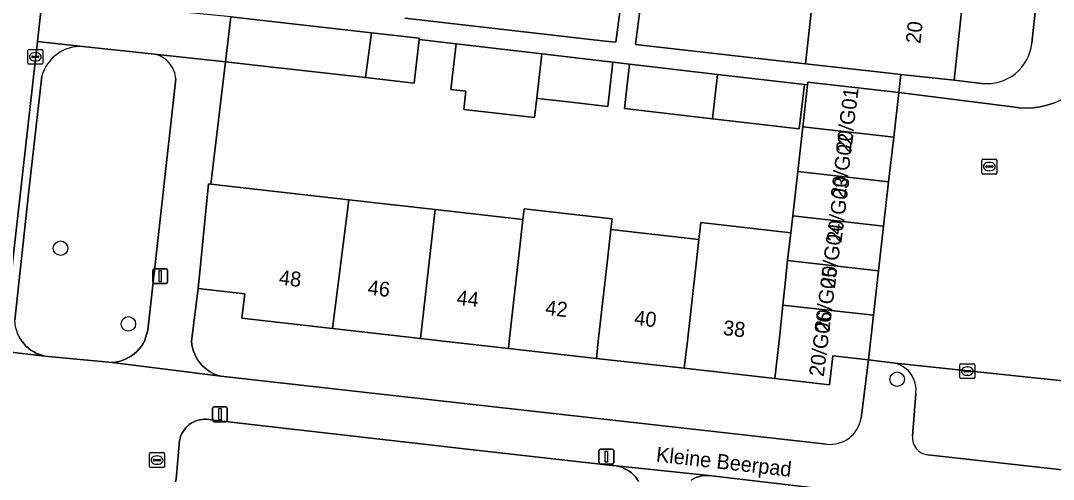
# Model space of a CAD drawing. Extents: x 161928 to 163071, y 386474 to 387428.
# Drawn here: x 162566.4 to 162635.8, y 387240.7 to 387271.5 of the extents above; entities that cross this region are included whole.
import ezdxf

# ---------------------------------------------------------------- set-up
doc = ezdxf.new("R2010")
doc.units = 0
for name, color, linetype in [('IMGEO_Boom', 7, 'Continuous'), ('IMGEO_Brandkraan', 7, 'Continuous'), ('IMGEO_Erf', 7, 'Continuous'), ('IMGEO_Groenvoorziening', 7, 'Continuous'), ('IMGEO_Kolk', 7, 'Continuous'), ('IMGEO_Lichtmast', 7, 'Continuous'), ('IMGEO_Muur', 7, 'Continuous'), ('IMGEO_Openbare_ruimte_label', 7, 'Continuous'), ('IMGEO_Pand', 7, 'Continuous'), ('IMGEO_Pand_nummerreeks', 7, 'Continuous'), ('IMGEO_Parkeervlak_open', 7, 'Continuous'), ('IMGEO_Rijbaan_lokaal_gesloten', 7, 'Continuous'), ('IMGEO_Rijbaan_lokaal_open', 7, 'Continuous'), ('IMGEO_Voetpad_open', 7, 'Continuous')]:
    doc.layers.add(name, color=color, linetype=linetype)

msp = doc.modelspace()

# ---------------------------------------------------------------- linework, layer by layer
at = {"layer": 'IMGEO_Boom'}
for centre in [(162569.046, 387256.235), (162573.611, 387251.152), (162625.323, 387247.431)]:
    msp.add_circle(centre, 0.489, dxfattribs=at)
at = {"layer": 'IMGEO_Brandkraan'}
for p, q in [((162575.038, 387241.573), (162575.038, 387242.425)), ((162575.113, 387242.499), (162575.965, 387242.499)), ((162575.526, 387242.279), (162575.551, 387242.279)), ((162576.039, 387242.425), (162576.039, 387241.573)), ((162575.965, 387241.499), (162575.113, 387241.499)), ((162575.297, 387241.993), (162575.297, 387242.005)), ((162575.735, 387241.956), (162575.337, 387241.956)), ((162575.34, 387242.042), (162575.738, 387242.042)), ((162575.549, 387241.719), (162575.524, 387241.719)), ((162575.781, 387242.005), (162575.781, 387241.993))]:
    msp.add_line(p, q, dxfattribs=at)
for points in [[(162575.038, 387241.573), (162575.038, 387242.425)], [(162575.113, 387242.499), (162575.965, 387242.499)], [(162576.039, 387242.425), (162576.039, 387241.573)], [(162575.965, 387241.499), (162575.113, 387241.499)]]:
    msp.add_lwpolyline(points, dxfattribs=at)
for centre, radius, start, end in [((162575.115, 387242.423), 0.0765, 91.55205, 178.44795), ((162575.115, 387242.423), 0.0765, 91.55205, 178.44795), ((162575.963, 387242.423), 0.0765, 1.55205, 88.44795), ((162575.963, 387242.423), 0.0765, 1.55205, 88.44795), ((162575.115, 387241.575), 0.0765, 181.55205, 268.44795), ((162575.115, 387241.575), 0.0765, 181.55205, 268.44795), ((162575.337, 387242.002), 0.0403, 85.87752, 175.75265), ((162575.334, 387241.992), 0.0366, 178.93798, 274.71019), ((162575.738, 387241.999), 0.043, 264.86636, 352.45326), ((162575.742, 387242.004), 0.0386, 1.73085, 96.63898), ((162575.963, 387241.575), 0.0765, 271.55205, 358.44795), ((162575.963, 387241.575), 0.0765, 271.55205, 358.44795)]:
    msp.add_arc(centre, radius, start, end, dxfattribs=at)
for centre, major_axis, ratio, start_param, end_param in [((162575.525, 387241.999), (-0.387, 0.002), 0.722429, 4.712389, 7.853982), ((162575.55, 387241.999), (-0.39, 0.002), 0.717154, 1.570796, 4.712389)]:
    msp.add_ellipse(centre, major_axis=major_axis, ratio=ratio, start_param=start_param, end_param=end_param, dxfattribs=at)
at = {"layer": 'IMGEO_Erf'}
for points in [[(162640.412, 387326.596), (162635.524, 387327.117), (162634.874, 387321.03), (162634.241, 387315.105), (162633.609, 387309.179), (162632.976, 387303.253), (162632.343, 387297.329), (162631.711, 387291.404), (162631.078, 387285.478), (162630.445, 387279.553), (162629.812, 387273.627), (162629.16, 387267.517), (162631.015, 387267.312)], [(162634.38, 387270.006), (162640.412, 387326.596)], [(162608.19, 387273.615), (162607.713, 387269.921), (162619.151, 387268.621), (162619.803, 387274.536)], [(162592.206, 387271.685), (162605.673, 387270.153), (162606.39, 387270.072), (162606.904, 387273.957)], [(162605.088, 387248.835), (162599.172, 387249.505), (162594.806, 387250), (162593.255, 387250.176), (162587.34, 387250.846), (162581.248, 387251.536), (162581.434, 387253.176), (162578.295, 387253.532), (162577.866, 387249.999), (162577.888, 387249.772), (162577.93, 387249.547), (162577.992, 387249.327), (162578.073, 387249.114), (162578.173, 387248.908), (162578.291, 387248.712), (162578.426, 387248.528), (162578.577, 387248.357), (162578.742, 387248.199), (162578.921, 387248.057), (162579.112, 387247.932), (162579.314, 387247.824), (162579.524, 387247.735), (162579.741, 387247.664), (162579.837, 387247.64), (162620.569, 387243.071)], [(162622.894, 387244.826), (162623.393, 387248.736), (162620.997, 387249.007), (162620.777, 387247.058), (162617.094, 387247.475), (162611.004, 387248.165), (162605.088, 387248.835)]]:
    msp.add_lwpolyline(points, dxfattribs=at)
msp.add_lwpolyline([(162618.974, 387264.39), (162619.293, 387267.209), (162619.085, 387267.233), (162618.737, 387264.247), (162612.904, 387264.928), (162606.99, 387265.619), (162607.328, 387268.606), (162606.206, 387268.737), (162605.857, 387265.751), (162603.197, 387266.062), (162601.343, 387266.278), (162601.076, 387266.309), (162600.929, 387265.009), (162596.172, 387265.565), (162596.314, 387266.781), (162595.303, 387266.899), (162595.662, 387269.969), (162593.159, 387270.25), (162592.832, 387267.334), (162589.558, 387267.701), (162583.498, 387268.38), (162580.143, 387268.756), (162579.146, 387260.54), (162588.44, 387259.487), (162594.236, 387258.83), (162600.153, 387258.16), (162600.236, 387258.89), (162606.152, 387258.218), (162606.069, 387257.491), (162611.985, 387256.821), (162612.114, 387257.956), (162618.167, 387257.27), (162618.296, 387258.405), (162618.635, 387261.397)], close=True, dxfattribs=at)
for centre, radius, start, end in [((162631.359, 387270.331), 3.038, 263.49892, 353.86221), ((162620.819, 387245.157), 2.101, 263.15278, 350.94106)]:
    msp.add_arc(centre, radius, start, end, dxfattribs=at)
at = {"layer": 'IMGEO_Groenvoorziening'}
for points in [[(162575.371, 387269.279), (162570.55, 387269.788)], [(162567.79, 387267.785), (162566.899, 387259.898), (162565.981, 387251.404)], [(162566.345, 387250.138), (162566.436, 387250), (162566.57, 387249.825), (162566.719, 387249.663), (162566.881, 387249.514), (162567.057, 387249.381), (162567.243, 387249.264), (162567.439, 387249.164), (162567.644, 387249.082), (162567.855, 387249.018), (162567.981, 387248.99), (162572.52, 387248.561), (162572.751, 387248.585), (162572.978, 387248.629), (162573.201, 387248.694), (162573.417, 387248.778), (162573.625, 387248.881), (162573.822, 387249.003), (162574.008, 387249.141), (162574.181, 387249.296), (162574.339, 387249.465), (162574.482, 387249.648), (162574.608, 387249.843), (162574.692, 387250), (162574.924, 387250.723), (162576.797, 387267.616)], [(162629.038, 387239.048), (162612.659, 387240.964), (162612.481, 387240.967), (162612.303, 387240.954), (162612.127, 387240.925), (162611.954, 387240.881), (162611.786, 387240.821), (162611.624, 387240.747), (162611.47, 387240.658)]]:
    msp.add_lwpolyline(points, dxfattribs=at)
for centre, radius, start, end in [((162570.401, 387267.09), 2.702, 86.84217, 165.09646), ((162574.973, 387267.506), 1.817, 37.33572, 77.35439), ((162574.97, 387267.486), 1.832, 4.05767, 37.76169)]:
    msp.add_arc(centre, radius, start, end, dxfattribs=at)
at = {"layer": 'IMGEO_Kolk'}
for p, q in [((162566.853, 387268.67), (162566.853, 387269.522)), ((162566.928, 387269.596), (162567.78, 387269.596)), ((162567.341, 387269.376), (162567.366, 387269.376)), ((162567.854, 387269.522), (162567.854, 387268.67)), ((162567.78, 387268.596), (162566.928, 387268.596)), ((162567.112, 387269.09), (162567.112, 387269.102)), ((162567.55, 387269.053), (162567.152, 387269.053)), ((162567.155, 387269.139), (162567.553, 387269.139)), ((162567.364, 387268.816), (162567.339, 387268.816)), ((162567.596, 387269.102), (162567.596, 387269.09)), ((162631.019, 387261.293), (162631.019, 387262.145)), ((162631.094, 387262.219), (162631.946, 387262.219)), ((162631.278, 387261.713), (162631.278, 387261.725)), ((162631.716, 387261.676), (162631.318, 387261.676)), ((162631.321, 387261.762), (162631.719, 387261.762)), ((162631.507, 387261.999), (162631.532, 387261.999)), ((162631.762, 387261.725), (162631.762, 387261.713)), ((162632.02, 387262.145), (162632.02, 387261.293)), ((162631.946, 387261.219), (162631.094, 387261.219)), ((162631.53, 387261.439), (162631.505, 387261.439)), ((162629.545, 387247.548), (162629.545, 387248.4)), ((162629.62, 387248.474), (162630.472, 387248.474)), ((162630.546, 387248.4), (162630.546, 387247.548)), ((162629.804, 387247.968), (162629.804, 387247.98)), ((162630.242, 387247.931), (162629.844, 387247.931)), ((162629.847, 387248.017), (162630.245, 387248.017)), ((162630.056, 387247.694), (162630.031, 387247.694)), ((162630.033, 387248.254), (162630.058, 387248.254)), ((162630.288, 387247.98), (162630.288, 387247.968)), ((162630.472, 387247.474), (162629.62, 387247.474))]:
    msp.add_line(p, q, dxfattribs=at)
for points in [[(162566.853, 387268.67), (162566.853, 387269.522)], [(162566.928, 387269.596), (162567.78, 387269.596)], [(162567.854, 387269.522), (162567.854, 387268.67)], [(162567.78, 387268.596), (162566.928, 387268.596)], [(162631.019, 387261.293), (162631.019, 387262.145)], [(162631.094, 387262.219), (162631.946, 387262.219)], [(162632.02, 387262.145), (162632.02, 387261.293)], [(162631.946, 387261.219), (162631.094, 387261.219)], [(162629.545, 387247.548), (162629.545, 387248.4)], [(162629.62, 387248.474), (162630.472, 387248.474)], [(162630.546, 387248.4), (162630.546, 387247.548)], [(162630.472, 387247.474), (162629.62, 387247.474)]]:
    msp.add_lwpolyline(points, dxfattribs=at)
for centre, radius, start, end in [((162566.93, 387269.52), 0.0765, 91.55205, 178.44795), ((162566.93, 387269.52), 0.0765, 91.55205, 178.44795), ((162567.778, 387269.52), 0.0765, 1.55205, 88.44795), ((162567.778, 387269.52), 0.0765, 1.55205, 88.44795), ((162566.93, 387268.672), 0.0765, 181.55205, 268.44795), ((162566.93, 387268.672), 0.0765, 181.55205, 268.44795), ((162567.152, 387269.099), 0.0403, 85.87752, 175.75265), ((162567.149, 387269.089), 0.0366, 178.93798, 274.71019), ((162567.553, 387269.096), 0.043, 264.86636, 352.45326), ((162567.557, 387269.101), 0.0386, 1.73085, 96.63898), ((162567.778, 387268.672), 0.0765, 271.55205, 358.44795), ((162567.778, 387268.672), 0.0765, 271.55205, 358.44795), ((162631.096, 387262.143), 0.0765, 91.55205, 178.44795), ((162631.096, 387262.143), 0.0765, 91.55205, 178.44795), ((162631.318, 387261.722), 0.0403, 85.87752, 175.75265), ((162631.315, 387261.712), 0.0366, 178.93798, 274.71019), ((162631.719, 387261.719), 0.043, 264.86636, 352.45326), ((162631.723, 387261.724), 0.0386, 1.73085, 96.63898), ((162631.944, 387262.143), 0.0765, 1.55205, 88.44795), ((162631.944, 387262.143), 0.0765, 1.55205, 88.44795), ((162631.096, 387261.295), 0.0765, 181.55205, 268.44795), ((162631.096, 387261.295), 0.0765, 181.55205, 268.44795), ((162631.944, 387261.295), 0.0765, 271.55205, 358.44795), ((162631.944, 387261.295), 0.0765, 271.55205, 358.44795), ((162629.622, 387248.398), 0.0765, 91.55205, 178.44795), ((162629.622, 387248.398), 0.0765, 91.55205, 178.44795), ((162630.47, 387248.398), 0.0765, 1.55205, 88.44795), ((162630.47, 387248.398), 0.0765, 1.55205, 88.44795), ((162629.844, 387247.977), 0.0403, 85.87752, 175.75265), ((162629.841, 387247.967), 0.0366, 178.93798, 274.71019), ((162630.245, 387247.974), 0.043, 264.86636, 352.45326), ((162630.249, 387247.979), 0.0386, 1.73085, 96.63898), ((162629.622, 387247.55), 0.0765, 181.55205, 268.44795), ((162629.622, 387247.55), 0.0765, 181.55205, 268.44795), ((162630.47, 387247.55), 0.0765, 271.55205, 358.44795), ((162630.47, 387247.55), 0.0765, 271.55205, 358.44795)]:
    msp.add_arc(centre, radius, start, end, dxfattribs=at)
for centre, major_axis, ratio, start_param, end_param in [((162567.34, 387269.096), (-0.387, 0.002), 0.722429, 4.712389, 7.853982), ((162567.365, 387269.096), (-0.39, 0.002), 0.717154, 1.570796, 4.712389), ((162631.506, 387261.719), (-0.387, 0.002), 0.722429, 4.712389, 7.853982), ((162631.531, 387261.719), (-0.39, 0.002), 0.717154, 1.570796, 4.712389), ((162630.032, 387247.974), (-0.387, 0.002), 0.722429, 4.712389, 7.853982), ((162630.057, 387247.974), (-0.39, 0.002), 0.717154, 1.570796, 4.712389)]:
    msp.add_ellipse(centre, major_axis=major_axis, ratio=ratio, start_param=start_param, end_param=end_param, dxfattribs=at)
at = {"layer": 'IMGEO_Lichtmast'}
for p, q in [((162575.251, 387253.959), (162575.251, 387254.759)), ((162575.251, 387254.759), (162575.251, 387253.959)), ((162575.351, 387254.859), (162576.141, 387254.859)), ((162576.141, 387254.859), (162575.351, 387254.859)), ((162576.241, 387254.759), (162576.241, 387253.959)), ((162576.241, 387253.959), (162576.241, 387254.759)), ((162576.141, 387253.859), (162575.351, 387253.859)), ((162575.351, 387253.859), (162576.141, 387253.859)), ((162579.276, 387244.679), (162579.276, 387245.479)), ((162579.276, 387245.479), (162579.276, 387244.679)), ((162579.376, 387245.579), (162580.166, 387245.579)), ((162580.166, 387245.579), (162579.376, 387245.579)), ((162580.266, 387245.479), (162580.266, 387244.679)), ((162580.266, 387244.679), (162580.266, 387245.479)), ((162580.166, 387244.579), (162579.376, 387244.579)), ((162579.376, 387244.579), (162580.166, 387244.579)), ((162605.264, 387241.834), (162605.264, 387242.634)), ((162605.264, 387242.634), (162605.264, 387241.834)), ((162605.364, 387242.734), (162606.154, 387242.734)), ((162606.154, 387242.734), (162605.364, 387242.734)), ((162606.254, 387242.634), (162606.254, 387241.834)), ((162606.254, 387241.834), (162606.254, 387242.634)), ((162606.154, 387241.734), (162605.364, 387241.734)), ((162605.364, 387241.734), (162606.154, 387241.734))]:
    msp.add_line(p, q, dxfattribs=at)
for points in [[(162575.671, 387254.734), (162575.821, 387254.734), (162575.821, 387253.984), (162575.671, 387253.984), (162575.671, 387254.734)], [(162579.696, 387245.454), (162579.846, 387245.454), (162579.846, 387244.704), (162579.696, 387244.704), (162579.696, 387245.454)], [(162605.684, 387242.609), (162605.834, 387242.609), (162605.834, 387241.859), (162605.684, 387241.859), (162605.684, 387242.609)]]:
    msp.add_lwpolyline(points, dxfattribs=at)
for centre, start, end in [((162575.351, 387254.759), 90, 180), ((162575.351, 387254.759), 90, 180), ((162576.141, 387254.759), 0, 90), ((162576.141, 387254.759), 360, 90), ((162575.351, 387253.959), 180, 270), ((162575.351, 387253.959), 180, 270), ((162576.141, 387253.959), 270, 0), ((162576.141, 387253.959), 270, 0), ((162579.376, 387245.479), 90, 180), ((162579.376, 387245.479), 90, 180), ((162580.166, 387245.479), 0, 90), ((162580.166, 387245.479), 360, 90), ((162579.376, 387244.679), 180, 270), ((162579.376, 387244.679), 180, 270), ((162580.166, 387244.679), 270, 0), ((162580.166, 387244.679), 270, 0), ((162605.364, 387242.634), 90, 180), ((162605.364, 387242.634), 90, 180), ((162606.154, 387242.634), 0, 90), ((162606.154, 387242.634), 360, 90), ((162605.364, 387241.834), 180, 270), ((162605.364, 387241.834), 180, 270), ((162606.154, 387241.834), 270, 0), ((162606.154, 387241.834), 270, 0)]:
    msp.add_arc(centre, 0.1, start, end, dxfattribs=at)
at = {"layer": 'IMGEO_Muur'}
msp.add_lwpolyline([(162579.146, 387260.54), (162580.143, 387268.756)], dxfattribs=at)
at = {"layer": 'IMGEO_Pand'}
for points in [[(162629.16, 387267.517), (162629.812, 387273.627), (162623.139, 387274.355), (162619.825, 387274.735), (162619.803, 387274.536), (162619.151, 387268.621), (162624.191, 387268.065), (162625.563, 387267.914)], [(162580.143, 387268.756), (162583.498, 387268.38), (162589.558, 387267.701), (162589.954, 387270.716), (162583.837, 387271.402), (162580.51, 387271.775)], [(162593.159, 387270.25), (162593.171, 387270.356), (162589.954, 387270.716), (162589.558, 387267.701), (162592.832, 387267.334)], [(162601.415, 387269.297), (162595.662, 387269.969), (162595.303, 387266.899), (162596.314, 387266.781), (162596.172, 387265.565), (162600.929, 387265.009), (162601.076, 387266.309)], [(162606.206, 387268.737), (162601.415, 387269.297), (162601.076, 387266.309), (162601.343, 387266.278), (162603.197, 387266.062), (162605.857, 387265.751)], [(162607.328, 387268.606), (162606.99, 387265.619), (162612.904, 387264.928), (162613.242, 387267.915)], [(162613.242, 387267.915), (162612.904, 387264.928), (162618.737, 387264.247), (162619.085, 387267.233)], [(162625.427, 387266.689), (162619.313, 387267.382), (162619.293, 387267.209), (162618.974, 387264.39), (162625.088, 387263.697)], [(162618.974, 387264.39), (162618.635, 387261.397), (162624.749, 387260.705), (162625.088, 387263.697)], [(162624.41, 387257.712), (162624.749, 387260.705), (162618.635, 387261.397), (162618.296, 387258.405)], [(162579, 387260.557), (162578.295, 387253.532), (162581.434, 387253.176), (162581.248, 387251.536), (162587.34, 387250.846), (162588.44, 387259.487), (162579.146, 387260.54)], [(162588.44, 387259.487), (162587.34, 387250.846), (162593.255, 387250.176), (162594.236, 387258.83)], [(162600.153, 387258.16), (162594.236, 387258.83), (162593.255, 387250.176), (162594.806, 387250), (162599.172, 387249.505), (162599.228, 387250), (162599.921, 387256.116)], [(162605.837, 387255.445), (162606.069, 387257.491), (162606.152, 387258.218), (162600.236, 387258.89), (162600.153, 387258.16), (162599.921, 387256.116), (162599.228, 387250), (162599.172, 387249.505), (162605.088, 387248.835), (162605.22, 387250)], [(162617.957, 387255.413), (162624.071, 387254.72), (162624.41, 387257.712), (162618.296, 387258.405), (162618.167, 387257.27)], [(162606.069, 387257.491), (162605.837, 387255.445), (162605.22, 387250), (162605.088, 387248.835), (162611.004, 387248.165), (162611.212, 387250), (162611.753, 387254.774), (162611.985, 387256.821)], [(162617.315, 387249.424), (162617.376, 387250), (162617.631, 387252.419), (162617.807, 387254.09), (162617.957, 387255.413), (162618.167, 387257.27), (162612.114, 387257.956), (162611.985, 387256.821), (162611.753, 387254.774), (162611.212, 387250), (162611.004, 387248.165), (162617.094, 387247.475)], [(162617.631, 387252.419), (162623.732, 387251.728), (162624.071, 387254.72), (162617.957, 387255.413), (162617.807, 387254.09)], [(162623.732, 387251.728), (162617.631, 387252.419), (162617.376, 387250), (162617.315, 387249.424), (162617.094, 387247.475), (162620.777, 387247.058), (162620.997, 387249.007), (162623.393, 387248.736)]]:
    msp.add_lwpolyline(points, close=True, dxfattribs=at)
at = {"layer": 'IMGEO_Parkeervlak_open'}
for points in [[(162651.796, 387245.712), (162625.178, 387248.512)], [(162626.583, 387246.478), (162626.352, 387243.61)], [(162607.932, 387240.55), (162607.831, 387240.712), (162607.717, 387240.864), (162607.59, 387241.005), (162607.45, 387241.134), (162607.299, 387241.251), (162607.139, 387241.353), (162606.97, 387241.441), (162606.794, 387241.513), (162606.612, 387241.57), (162606.426, 387241.609), (162606.237, 387241.632), (162606.158, 387241.637), (162596.394, 387242.741), (162579.165, 387244.695), (162579.013, 387244.724), (162578.859, 387244.74), (162578.704, 387244.742), (162578.549, 387244.73), (162578.396, 387244.704), (162578.247, 387244.665), (162578.101, 387244.612), (162577.96, 387244.547), (162577.826, 387244.469), (162577.7, 387244.38), (162577.581, 387244.279), (162577.473, 387244.169), (162577.374, 387244.049), (162577.287, 387243.921), (162577.212, 387243.786), (162577.148, 387243.644), (162577.098, 387243.498), (162577.061, 387243.347), (162577.057, 387243.325), (162576.828, 387240.723), (162576.824, 387240.708), (162576.773, 387240.533)], [(162627.379, 387242.352), (162637.434, 387241.237), (162647.488, 387240.122)]]:
    msp.add_lwpolyline(points, dxfattribs=at)
for centre, radius, start, end in [((162624.731, 387246.701), 1.865, 353.12924, 76.14087), ((162627.509, 387243.506), 1.162, 174.88767, 263.56702)]:
    msp.add_arc(centre, radius, start, end, dxfattribs=at)
at = {"layer": 'IMGEO_Rijbaan_lokaal_gesloten'}
msp.add_lwpolyline([(162556.325, 387170.7), (162562.455, 387225.375), (162563.47, 387234.424), (162564.129, 387240.295), (162565.141, 387249.322), (162565.217, 387250), (162565.384, 387251.472), (162567.496, 387270.127), (162567.84, 387273.164), (162569.577, 387288.505), (162571.026, 387301.117), (162574.205, 387327.087), (162575.142, 387335.865), (162575.483, 387339.07), (162576.516, 387348.748), (162576.827, 387352.455), (162576.971, 387353.801), (162577.295, 387356.72), (162571.324, 387357.392)], dxfattribs=at)
at = {"layer": 'IMGEO_Rijbaan_lokaal_open'}
msp.add_lwpolyline([(162635.837, 387265.984), (162635.392, 387265.84), (162634.936, 387265.736), (162634.473, 387265.673), (162634.005, 387265.652), (162633.538, 387265.673), (162633.075, 387265.736), (162625.427, 387266.689), (162625.088, 387263.697), (162624.749, 387260.705), (162624.41, 387257.712), (162624.071, 387254.72), (162623.732, 387251.728), (162623.393, 387248.736), (162625.178, 387248.512), (162651.796, 387245.712)], dxfattribs=at)
at = {"layer": 'IMGEO_Voetpad_open'}
for points in [[(162644.729, 387346.74), (162644.529, 387344.409), (162642.717, 387328.049), (162640.592, 387328.285), (162640.412, 387326.596), (162634.38, 387270.006)], [(162631.015, 387267.312), (162629.16, 387267.517), (162625.563, 387267.914), (162625.427, 387266.689), (162633.075, 387265.736), (162633.538, 387265.673), (162634.005, 387265.652), (162634.473, 387265.673), (162634.936, 387265.736), (162635.392, 387265.84), (162635.837, 387265.984), (162636.267, 387266.167), (162636.679, 387266.387), (162637.07, 387266.644), (162637.436, 387266.935), (162637.775, 387267.257), (162638.084, 387267.608), (162638.36, 387267.986), (162638.601, 387268.386), (162638.806, 387268.807), (162638.972, 387269.244), (162639.098, 387269.694), (162639.182, 387270.14), (162639.653, 387274.286)], [(162580.51, 387271.775), (162583.837, 387271.402), (162589.954, 387270.716), (162593.171, 387270.356), (162593.159, 387270.25), (162595.662, 387269.969), (162601.415, 387269.297), (162606.206, 387268.737), (162607.328, 387268.606), (162613.242, 387267.915), (162619.085, 387267.233), (162619.293, 387267.209), (162619.313, 387267.382), (162625.427, 387266.689), (162625.563, 387267.914), (162624.191, 387268.065), (162619.151, 387268.621), (162607.713, 387269.921), (162608.19, 387273.615)], [(162606.904, 387273.957), (162606.39, 387270.072), (162605.673, 387270.153), (162592.206, 387271.685)], [(162570.55, 387269.788), (162567.496, 387270.127), (162565.384, 387251.472), (162565.217, 387250), (162565.141, 387249.322), (162567.981, 387248.99), (162567.855, 387249.018), (162567.644, 387249.082), (162567.439, 387249.164), (162567.243, 387249.264), (162567.057, 387249.381), (162566.881, 387249.514), (162566.719, 387249.663), (162566.57, 387249.825), (162566.436, 387250), (162566.345, 387250.138), (162566.238, 387250.332), (162566.149, 387250.536), (162566.078, 387250.746), (162566.026, 387250.962), (162565.994, 387251.182), (162565.981, 387251.404), (162566.899, 387259.898), (162567.79, 387267.785)], [(162580.143, 387268.756), (162575.371, 387269.279)], [(162576.797, 387267.616), (162574.924, 387250.723), (162574.692, 387250), (162574.608, 387249.843), (162574.482, 387249.648), (162574.339, 387249.465), (162574.181, 387249.296), (162574.008, 387249.141), (162573.822, 387249.003), (162573.625, 387248.881), (162573.417, 387248.778), (162573.201, 387248.694), (162572.978, 387248.629), (162572.751, 387248.585), (162572.52, 387248.561), (162579.837, 387247.64), (162579.741, 387247.664), (162579.524, 387247.735), (162579.314, 387247.824), (162579.112, 387247.932), (162578.921, 387248.057), (162578.742, 387248.199), (162578.577, 387248.357), (162578.426, 387248.528), (162578.291, 387248.712), (162578.173, 387248.908), (162578.073, 387249.114), (162577.992, 387249.327), (162577.93, 387249.547), (162577.888, 387249.772), (162577.866, 387249.999), (162578.295, 387253.532), (162579, 387260.557), (162579.146, 387260.54), (162580.143, 387268.756)], [(162620.569, 387243.071), (162579.837, 387247.64), (162572.52, 387248.561), (162567.981, 387248.99), (162565.141, 387249.322), (162564.129, 387240.295)], [(162625.178, 387248.512), (162623.393, 387248.736), (162622.894, 387244.826)], [(162626.352, 387243.61), (162626.583, 387246.478)], [(162577.212, 387243.786), (162577.287, 387243.921), (162577.374, 387244.049), (162577.473, 387244.169), (162577.581, 387244.279), (162577.7, 387244.38), (162577.826, 387244.469), (162577.96, 387244.547), (162578.101, 387244.612), (162578.247, 387244.665), (162578.396, 387244.704), (162578.549, 387244.73), (162578.704, 387244.742), (162578.859, 387244.74), (162579.013, 387244.724), (162579.165, 387244.695), (162596.394, 387242.741), (162606.158, 387241.637), (162606.237, 387241.632), (162606.426, 387241.609), (162612.659, 387240.964), (162629.038, 387239.048)], [(162576.773, 387240.533), (162576.824, 387240.708), (162576.828, 387240.723), (162577.057, 387243.325), (162577.061, 387243.347), (162577.098, 387243.498), (162577.148, 387243.644), (162577.212, 387243.786)], [(162642.689, 387237.618), (162637.434, 387241.237), (162627.379, 387242.352)], [(162611.47, 387240.658), (162611.624, 387240.747), (162611.786, 387240.821), (162611.954, 387240.881), (162612.127, 387240.925), (162612.303, 387240.954), (162612.481, 387240.967), (162612.659, 387240.964), (162606.426, 387241.609), (162606.612, 387241.57), (162606.794, 387241.513), (162606.97, 387241.441), (162607.139, 387241.353), (162607.299, 387241.251), (162607.45, 387241.134), (162607.59, 387241.005), (162607.717, 387240.864), (162607.831, 387240.712), (162607.932, 387240.55)]]:
    msp.add_lwpolyline(points, dxfattribs=at)
msp.add_lwpolyline([(162580.51, 387271.775), (162576.375, 387272.174), (162574.243, 387272.423), (162570.451, 387272.862), (162567.84, 387273.164), (162567.496, 387270.127), (162570.55, 387269.788), (162575.371, 387269.279), (162580.143, 387268.756)], close=True, dxfattribs=at)
for centre, radius, start, end in [((162631.359, 387270.331), 3.038, 263.49892, 353.86221), ((162570.401, 387267.09), 2.702, 86.84217, 165.09646), ((162574.973, 387267.506), 1.817, 37.33572, 77.35439), ((162574.97, 387267.486), 1.832, 4.05767, 37.76169), ((162624.731, 387246.701), 1.865, 353.12924, 76.14087), ((162620.819, 387245.157), 2.101, 263.15278, 350.94106), ((162627.509, 387243.506), 1.162, 174.88767, 263.56702)]:
    msp.add_arc(centre, radius, start, end, dxfattribs=at)

# ---------------------------------------------------------------- texts
at = {"layer": 'IMGEO_Openbare_ruimte_label'}
msp.add_text('Kleine Beerpad', height=1, rotation=353.57125, dxfattribs=at).set_placement((162609.069, 387241.9))
at = {"layer": 'IMGEO_Pand_nummerreeks'}
for s, rotation, p in [('20', 83.90513, (162626.886, 387269.946)), ('20/G01', 82.75229, (162622.185, 387262.618)), ('20/G02', 82.75043, (162621.832, 387259.536)), ('20/G03', 82.75043, (162621.57, 387256.577)), ('20/G04', 82.75043, (162621.128, 387253.498)), ('48', 353.53651, (162583.701, 387253.794)), ('20/G05', 82.75043, (162620.753, 387250.57)), ('46', 353.53651, (162589.672, 387253.117)), ('44', 353.53651, (162595.646, 387252.44)), ('42', 353.53704, (162601.618, 387251.765)), ('40', 353.53651, (162607.598, 387251.087)), ('20/G06', 82.75229, (162620.378, 387247.566)), ('38', 353.53651, (162613.572, 387250.41))]:
    msp.add_text(s, height=1, rotation=rotation, dxfattribs=at).set_placement(p)

doc.saveas('drawing.dxf')
